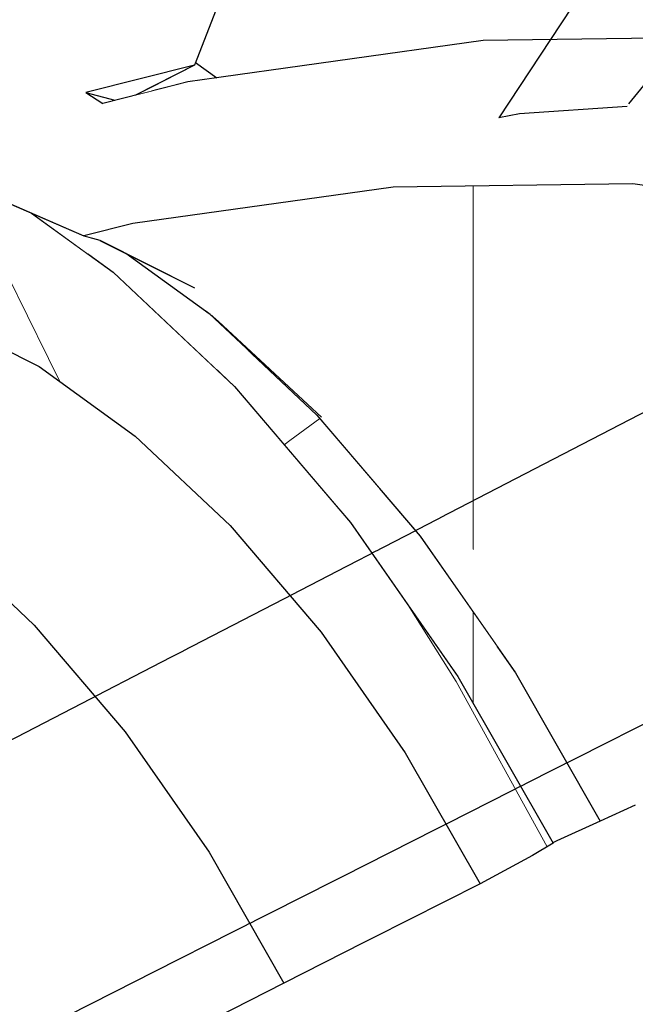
# Model space of a CAD drawing. Header units: millimetres. Extents: x -25478 to 4005, y -8416 to 11348.
# Tile 441 of 580: x -4315 to -4249, y 10711 to 10817. Entities that reach past the tile are written whole.
import ezdxf

# ---------------------------------------------------------------- set-up
doc = ezdxf.new("R2010")
doc.units = ezdxf.units.MM
doc.header["$MEASUREMENT"] = 0
doc.linetypes.add('Wipeout_Contour', pattern=[1000, 0, -1000])
for name, color, linetype in [('POHLED ZÁPADNÍ_1_Konstrukce - nosné', 7, 'Continuous'), ('POHLED ZÁPADNÍ_1_Nové_Konstrukce - krov', 7, 'Continuous'), ('POHLED ZÁPADNÍ_1_Nové_Kresby a obrázky', 7, 'Continuous'), ('POHLED ZÁPADNÍ_1_Nové_Výplně - Povrchové', 7, 'Continuous')]:
    doc.layers.add(name, color=color, linetype=linetype)

# ---------------------------------------------------------------- blocks, each defined once
blk = doc.blocks.new('*X45', base_point=(-25690.45, -8330.81))
at = {"layer": 'POHLED ZÁPADNÍ_1_Nové_Výplně - Povrchové', "color": 21, "linetype": 'Continuous', "lineweight": 20, "true_color": 0xffaaaa}
for p, q in [((-4218.32, 10793.51), (-4218.32, 10783.88)), ((-4215.94, 10792.67), (-4214.38, 10789.71)), ((-4214.38, 10789.71), (-4212.56, 10786.79)), ((-4266.36, 10776), (-4266.36, 10760.13))]:
    blk.add_line(p, q, dxfattribs=at)
blk = doc.blocks.new('*X46', base_point=(-25690.45, -8330.81))
at = {"layer": 'POHLED ZÁPADNÍ_1_Nové_Výplně - Povrchové', "color": 21, "linetype": 'Continuous', "lineweight": 20, "true_color": 0xffaaaa}
blk.add_line((-4266.36, 10776), (-4266.36, 10790.83), dxfattribs=at)
blk = doc.blocks.new('*X49', base_point=(-25690.45, -8330.81))
at = {"layer": 'POHLED ZÁPADNÍ_1_Nové_Výplně - Povrchové', "color": 21, "linetype": 'Continuous', "lineweight": 20, "true_color": 0xffaaaa}
for p, q in [((-4294.73, 10785.52), (-4293.81, 10784.71)), ((-4293.81, 10784.71), (-4282.72, 10774.41))]:
    blk.add_line(p, q, dxfattribs=at)
blk = doc.blocks.new('*X50', base_point=(-25690.45, -8330.81))
at = {"layer": 'POHLED ZÁPADNÍ_1_Nové_Výplně - Povrchové', "color": 21, "linetype": 'Continuous', "lineweight": 20, "true_color": 0xffaaaa}
blk.add_line((-4295.17, 10785.82), (-4294.73, 10785.52), dxfattribs=at)
blk = doc.blocks.new('*X55', base_point=(-25690.45, -8330.81))
at = {"layer": 'POHLED ZÁPADNÍ_1_Nové_Výplně - Povrchové', "color": 21, "linetype": 'Continuous', "lineweight": 20, "true_color": 0xffaaaa}
blk.add_line((-4266.36, 10790.83), (-4266.36, 10799.32), dxfattribs=at)
blk = doc.blocks.new('*X60', base_point=(-25690.45, -8330.81))
at = {"layer": 'POHLED ZÁPADNÍ_1_Nové_Výplně - Povrchové', "color": 21, "linetype": 'Continuous', "lineweight": 20, "true_color": 0xffaaaa}
blk.add_line((-4266.36, 10748.47), (-4266.36, 10744.54), dxfattribs=at)
blk = doc.blocks.new('*X61', base_point=(-25690.45, -8330.81))
at = {"layer": 'POHLED ZÁPADNÍ_1_Nové_Výplně - Povrchové', "color": 21, "linetype": 'Continuous', "lineweight": 20, "true_color": 0xffaaaa}
blk.add_line((-4266.36, 10744.54), (-4266.36, 10743.56), dxfattribs=at)
blk = doc.blocks.new('*X62', base_point=(-25690.45, -8330.81))
at = {"layer": 'POHLED ZÁPADNÍ_1_Nové_Výplně - Povrchové', "color": 21, "linetype": 'Continuous', "lineweight": 20, "true_color": 0xffaaaa}
blk.add_line((-4266.36, 10753.39), (-4266.36, 10748.47), dxfattribs=at)
blk = doc.blocks.new('*X64', base_point=(-25690.45, -8330.81))
at = {"layer": 'POHLED ZÁPADNÍ_1_Nové_Výplně - Povrchové', "color": 21, "linetype": 'Continuous', "lineweight": 20, "true_color": 0xffaaaa}
blk.add_line((-4286.13, 10771.9), (-4282.89, 10774.26), dxfattribs=at)
blk = doc.blocks.new('*X65', base_point=(-25690.45, -8330.81))
at = {"layer": 'POHLED ZÁPADNÍ_1_Nové_Výplně - Povrchové', "color": 21, "linetype": 'Continuous', "lineweight": 20, "true_color": 0xffaaaa}
blk.add_line((-4286.76, 10771.45), (-4286.13, 10771.9), dxfattribs=at)
blk = doc.blocks.new('*X85', base_point=(-25690.45, -8330.81))
at = {"layer": 'POHLED ZÁPADNÍ_1_Nové_Výplně - Povrchové', "color": 21, "linetype": 'Continuous', "lineweight": 20, "true_color": 0xffaaaa}
blk.add_line((-4268.21, 10745.94), (-4258.41, 10728.12), dxfattribs=at)
blk = doc.blocks.new('*X90', base_point=(-25690.45, -8330.81))
at = {"layer": 'POHLED ZÁPADNÍ_1_Nové_Výplně - Povrchové', "color": 21, "linetype": 'Continuous', "lineweight": 20, "true_color": 0xffaaaa}
blk.add_line((-4273.38, 10754.15), (-4268.21, 10745.94), dxfattribs=at)
blk = doc.blocks.new('*X96', base_point=(-25690.45, -8330.81))
at = {"layer": 'POHLED ZÁPADNÍ_1_Nové_Výplně - Povrchové', "color": 21, "linetype": 'Continuous', "lineweight": 20, "true_color": 0xffaaaa}
blk.add_line((-4313.39, 10783.22), (-4310.94, 10778.26), dxfattribs=at)
blk = doc.blocks.new('*X101', base_point=(-25690.45, -8330.81))
at = {"layer": 'POHLED ZÁPADNÍ_1_Nové_Výplně - Povrchové', "color": 21, "linetype": 'Continuous', "lineweight": 20, "true_color": 0xffaaaa}
for p, q in [((-4318.98, 10785.67), (-4320.1, 10793.51)), ((-4317.92, 10792.41), (-4313.39, 10783.22)), ((-4319.2, 10782.91), (-4318.98, 10785.67))]:
    blk.add_line(p, q, dxfattribs=at)

msp = doc.modelspace()

# ---------------------------------------------------------------- linework, layer by layer
at = {"layer": 'POHLED ZÁPADNÍ_1_Nové_Konstrukce - krov', "color": 1, "linetype": 'Continuous', "lineweight": 25, "flags": 128}
for points in [[(-4035.93, 10806.73), (-4052.85, 10832.13), (-4080.32, 10855.06), (-4086.77, 10858.55), (-4109.11, 10868.14), (-4127, 10873.45), (-4128.18, 10873.62), (-4142.76, 10874.96), (-4157.97, 10874.89), (-4171.22, 10873.56), (-4173.8, 10873.15), (-4191.87, 10867.58), (-4214.58, 10857.58), (-4219.5, 10854.86), (-4246.63, 10831.86), (-4250.16, 10827.04), (-4263.59, 10806.65)], [(-4049.91, 10808.22), (-4069.25, 10831.71), (-4081.45, 10840.82), (-4096, 10850.4), (-4106.03, 10854.35), (-4121.78, 10859.27), (-4134.22, 10861.96), (-4145.13, 10863.14), (-4155.6, 10863.08), (-4166.56, 10861.76), (-4179.15, 10858.88), (-4195.18, 10853.69), (-4203.98, 10850.14), (-4220.76, 10838.85), (-4230.68, 10831.32), (-4249.64, 10808.15)], [(-4249.77, 10807.88), (-4261.39, 10807.08), (-4263.59, 10806.65)]]:
    msp.add_lwpolyline(points, dxfattribs=at)

# ---------------------------------------------------------------- wipeouts: each hides what was drawn before it
at = {"color": 254, "linetype": 'Wipeout_Contour', "lineweight": 0, "ltscale": 58167.805923}
msp.add_wipeout([(-4299.53, 10810.75), (-4299.12, 10810.02), (-4297.12, 10810.53), (-4294.02, 10810.96), (-4296.31, 10812.62)], dxfattribs=at).dxf.layer = 'POHLED ZÁPADNÍ_1_Nové_Výplně - Povrchové'
at = {"color": 254, "linetype": 'Wipeout_Contour', "lineweight": 0, "ltscale": 34904.941644}
msp.add_wipeout([(-4308.12, 10809.39), (-4306.29, 10808.22), (-4305, 10808.55)], dxfattribs=at).dxf.layer = 'POHLED ZÁPADNÍ_1_Nové_Výplně - Povrchové'
at = {"color": 254, "linetype": 'Wipeout_Contour', "lineweight": 0, "ltscale": 34863.945216}
msp.add_wipeout([(-4308.35, 10793.95), (-4306.61, 10793.48), (-4303.06, 10795.27)], dxfattribs=at).dxf.layer = 'POHLED ZÁPADNÍ_1_Nové_Výplně - Povrchové'
at = {"color": 254, "linetype": 'Wipeout_Contour', "lineweight": 0, "ltscale": 46206.257219}
msp.add_wipeout([(-4261.81, 10746.88), (-4252.68, 10730.89), (-4248.89, 10732.63), (-4256.94, 10746.73)], dxfattribs=at).dxf.layer = 'POHLED ZÁPADNÍ_1_Nové_Výplně - Povrchové'
at = {"color": 254, "linetype": 'Wipeout_Contour', "lineweight": 0, "ltscale": 46190.873726}
msp.add_wipeout([(-4286.77, 10713.45), (-4278.15, 10717.81), (-4286.2, 10731.91), (-4294.82, 10727.54)], dxfattribs=at).dxf.layer = 'POHLED ZÁPADNÍ_1_Nové_Výplně - Povrchové'

# ---------------------------------------------------------------- next in the draw order: wipeouts: each hides what was drawn before it
at = {"color": 254, "linetype": 'Wipeout_Contour', "lineweight": 0, "ltscale": 46538.623504}
msp.add_wipeout([(-4296.42, 10812.33), (-4308.12, 10809.39), (-4305, 10808.55), (-4302.79, 10809.1)], dxfattribs=at).dxf.layer = 'POHLED ZÁPADNÍ_1_Nové_Výplně - Povrchové'
at = {"color": 254, "linetype": 'Wipeout_Contour', "lineweight": 0, "ltscale": 46218.451008}
msp.add_wipeout([(-4192.16, 10779.55), (-4256.94, 10746.73), (-4248.89, 10732.63), (-4181.95, 10766.55)], dxfattribs=at).dxf.layer = 'POHLED ZÁPADNÍ_1_Nové_Výplně - Povrchové'
at = {"color": 254, "linetype": 'Wipeout_Contour', "lineweight": 0, "ltscale": 46253.884724}
msp.add_wipeout([(-4294.82, 10727.54), (-4286.2, 10731.91), (-4295.27, 10744.9), (-4303.89, 10740.53)], dxfattribs=at).dxf.layer = 'POHLED ZÁPADNÍ_1_Nové_Výplně - Povrchové'

# ---------------------------------------------------------------- next in the draw order: linework, layer by layer
at = {"layer": 'POHLED ZÁPADNÍ_1_Nové_Konstrukce - krov', "color": 1, "linetype": 'Continuous', "lineweight": 25}
for p, q in [((-4290.49, 10827.58), (-4296.42, 10812.33)), ((-4296.31, 10812.62), (-4294.02, 10810.96)), ((-4308.12, 10809.39), (-4305, 10808.55)), ((-4308.12, 10809.39), (-4306.29, 10808.22))]:
    msp.add_line(p, q, dxfattribs=at)

# ---------------------------------------------------------------- next in the draw order: wipeouts: each hides what was drawn before it
at = {"color": 254, "linetype": 'Wipeout_Contour', "lineweight": 0, "ltscale": 34902.22695}
msp.add_wipeout([(-4302.79, 10809.1), (-4300.96, 10809.56), (-4301.42, 10809.8)], dxfattribs=at).dxf.layer = 'POHLED ZÁPADNÍ_1_Nové_Výplně - Povrchové'
at = {"color": 254, "linetype": 'Wipeout_Contour', "lineweight": 0, "ltscale": 46280.534174}
msp.add_wipeout([(-4207.09, 10789.57), (-4266.01, 10759.72), (-4256.94, 10746.73), (-4192.16, 10779.55)], dxfattribs=at).dxf.layer = 'POHLED ZÁPADNÍ_1_Nové_Výplně - Povrchové'
at = {"color": 254, "linetype": 'Wipeout_Contour', "lineweight": 0, "ltscale": 46313.362593}
msp.add_wipeout([(-4295.27, 10744.9), (-4305.07, 10756.39), (-4313.69, 10752.02), (-4303.89, 10740.53)], dxfattribs=at).dxf.layer = 'POHLED ZÁPADNÍ_1_Nové_Výplně - Povrchové'
at = {"color": 254, "linetype": 'Wipeout_Contour', "lineweight": 0, "ltscale": 46186.932998}
msp.add_wipeout([(-4294.82, 10727.54), (-4306.2, 10721.78), (-4298.14, 10707.69), (-4286.77, 10713.45)], dxfattribs=at).dxf.layer = 'POHLED ZÁPADNÍ_1_Nové_Výplně - Povrchové'

# ---------------------------------------------------------------- next in the draw order: wipeouts: each hides what was drawn before it
at = {"color": 254, "linetype": 'Wipeout_Contour', "lineweight": 0, "ltscale": 46535.465704}
msp.add_wipeout([(-4299.53, 10810.75), (-4301.42, 10809.8), (-4300.96, 10809.56), (-4299.12, 10810.02)], dxfattribs=at).dxf.layer = 'POHLED ZÁPADNÍ_1_Nové_Výplně - Povrchové'
at = {"color": 254, "linetype": 'Wipeout_Contour', "lineweight": 0, "ltscale": 46338.291631}
msp.add_wipeout([(-4226.28, 10796.3), (-4275.81, 10771.21), (-4266.01, 10759.72), (-4207.09, 10789.57)], dxfattribs=at).dxf.layer = 'POHLED ZÁPADNÍ_1_Nové_Výplně - Povrchové'
at = {"color": 254, "linetype": 'Wipeout_Contour', "lineweight": 0, "ltscale": 46356.197976}
msp.add_wipeout([(-4305.07, 10756.39), (-4307.13, 10758.32), (-4322.73, 10760.54), (-4313.69, 10752.02)], dxfattribs=at).dxf.layer = 'POHLED ZÁPADNÍ_1_Nové_Výplně - Povrchové'
at = {"color": 254, "linetype": 'Wipeout_Contour', "lineweight": 0, "ltscale": 46180.33707}
msp.add_wipeout([(-4306.2, 10721.78), (-4338.62, 10705.35), (-4307.38, 10703), (-4298.14, 10707.69)], dxfattribs=at).dxf.layer = 'POHLED ZÁPADNÍ_1_Nové_Výplně - Povrchové'

# ---------------------------------------------------------------- next in the draw order: linework, layer by layer
at = {"layer": 'POHLED ZÁPADNÍ_1_Nové_Konstrukce - krov', "color": 1, "linetype": 'Continuous', "lineweight": 25}
for p, q in [((-4296.42, 10812.33), (-4308.12, 10809.39)), ((-4296.42, 10812.33), (-4302.79, 10809.1)), ((-4286.77, 10713.45), (-4298.14, 10707.69))]:
    msp.add_line(p, q, dxfattribs=at)

# ---------------------------------------------------------------- next in the draw order: block references
at = {"layer": 'POHLED ZÁPADNÍ_1_Konstrukce - nosné', "color": 9, "linetype": 'Continuous', "lineweight": 13}
msp.add_blockref('*X45', (-25690.45, -8330.81), dxfattribs=at)

# ---------------------------------------------------------------- next in the draw order: wipeouts: each hides what was drawn before it
at = {"color": 254, "linetype": 'Wipeout_Contour', "lineweight": 0, "ltscale": 46249.955243}
msp.add_wipeout([(-4315.26, 10734.77), (-4306.2, 10721.78), (-4294.82, 10727.54), (-4303.89, 10740.53)], dxfattribs=at).dxf.layer = 'POHLED ZÁPADNÍ_1_Nové_Výplně - Povrchové'

# ---------------------------------------------------------------- next in the draw order: linework, layer by layer
at = {"layer": 'POHLED ZÁPADNÍ_1_Nové_Konstrukce - krov', "color": 1, "linetype": 'Continuous', "lineweight": 25}
msp.add_line((-4294.82, 10727.54), (-4286.77, 10713.45), dxfattribs=at)

# ---------------------------------------------------------------- next in the draw order: wipeouts: each hides what was drawn before it
at = {"color": 254, "linetype": 'Wipeout_Contour', "lineweight": 0, "ltscale": 46390.020542}
msp.add_wipeout([(-4249.15, 10799.55), (-4286.06, 10780.85), (-4275.81, 10771.21), (-4226.28, 10796.3)], dxfattribs=at).dxf.layer = 'POHLED ZÁPADNÍ_1_Nové_Výplně - Povrchové'
at = {"color": 254, "linetype": 'Wipeout_Contour', "lineweight": 0, "ltscale": 46273.247357}
msp.add_wipeout([(-4266.01, 10759.72), (-4272.09, 10761.61), (-4261.81, 10746.88), (-4256.94, 10746.73)], dxfattribs=at).dxf.layer = 'POHLED ZÁPADNÍ_1_Nové_Výplně - Povrchové'
at = {"color": 254, "linetype": 'Wipeout_Contour', "lineweight": 0, "ltscale": 46239.373701}
msp.add_wipeout([(-4368.85, 10707.63), (-4338.62, 10705.35), (-4306.2, 10721.78), (-4315.26, 10734.77)], dxfattribs=at).dxf.layer = 'POHLED ZÁPADNÍ_1_Nové_Výplně - Povrchové'

# ---------------------------------------------------------------- next in the draw order: block references
at = {"layer": 'POHLED ZÁPADNÍ_1_Konstrukce - nosné', "color": 9, "linetype": 'Continuous', "lineweight": 13}
msp.add_blockref('*X46', (-25690.45, -8330.81), dxfattribs=at)

# ---------------------------------------------------------------- next in the draw order: wipeouts: each hides what was drawn before it
at = {"color": 254, "linetype": 'Wipeout_Contour', "lineweight": 0, "ltscale": 46336.665627}
msp.add_wipeout([(-4283.21, 10774.63), (-4272.09, 10761.61), (-4266.01, 10759.72), (-4275.81, 10771.21)], dxfattribs=at).dxf.layer = 'POHLED ZÁPADNÍ_1_Nové_Výplně - Povrchové'
at = {"color": 254, "linetype": 'Wipeout_Contour', "lineweight": 0, "ltscale": 57775.609566}
msp.add_wipeout([(-4268.12, 10747.63), (-4257.36, 10728.79), (-4252.79, 10731.09), (-4261.81, 10746.88), (-4263.79, 10749.71)], dxfattribs=at).dxf.layer = 'POHLED ZÁPADNÍ_1_Nové_Výplně - Povrchové'

# ---------------------------------------------------------------- next in the draw order: linework, layer by layer
at = {"layer": 'POHLED ZÁPADNÍ_1_Nové_Konstrukce - krov', "color": 1, "linetype": 'Continuous', "lineweight": 25}
msp.add_line((-4248.89, 10732.63), (-4252.68, 10730.89), dxfattribs=at)

# ---------------------------------------------------------------- next in the draw order: block references
at = {"layer": 'POHLED ZÁPADNÍ_1_Konstrukce - nosné', "color": 9, "linetype": 'Continuous', "lineweight": 13}
msp.add_blockref('*X60', (-25690.45, -8330.81), dxfattribs=at)

# ---------------------------------------------------------------- next in the draw order: wipeouts: each hides what was drawn before it
at = {"color": 254, "linetype": 'Wipeout_Contour', "lineweight": 0, "ltscale": 46394.376765}
msp.add_wipeout([(-4275.81, 10771.21), (-4286.06, 10780.85), (-4294.82, 10785.57), (-4283.21, 10774.63)], dxfattribs=at).dxf.layer = 'POHLED ZÁPADNÍ_1_Nové_Výplně - Povrchové'

# ---------------------------------------------------------------- next in the draw order: block references
at = {"layer": 'POHLED ZÁPADNÍ_1_Konstrukce - nosné', "color": 9, "linetype": 'Continuous', "lineweight": 13}
msp.add_blockref('*X49', (-25690.45, -8330.81), dxfattribs=at)

# ---------------------------------------------------------------- next in the draw order: wipeouts: each hides what was drawn before it
at = {"color": 254, "linetype": 'Wipeout_Contour', "lineweight": 0, "ltscale": 46234.164506}
msp.add_wipeout([(-4268.6, 10747.3), (-4268.03, 10746.49), (-4257.79, 10728.57), (-4268.12, 10747.63)], dxfattribs=at).dxf.layer = 'POHLED ZÁPADNÍ_1_Nové_Výplně - Povrchové'

# ---------------------------------------------------------------- next in the draw order: block references
at = {"layer": 'POHLED ZÁPADNÍ_1_Konstrukce - nosné', "color": 9, "linetype": 'Continuous', "lineweight": 13}
msp.add_blockref('*X61', (-25690.45, -8330.81), dxfattribs=at)

# ---------------------------------------------------------------- next in the draw order: wipeouts: each hides what was drawn before it
at = {"color": 254, "linetype": 'Wipeout_Contour', "lineweight": 0, "ltscale": 46441.858761}
msp.add_wipeout([(-4303.82, 10792.08), (-4294.82, 10785.57), (-4286.06, 10780.85), (-4296.42, 10788.35)], dxfattribs=at).dxf.layer = 'POHLED ZÁPADNÍ_1_Nové_Výplně - Povrchové'
at = {"color": 254, "linetype": 'Wipeout_Contour', "lineweight": 0, "ltscale": 57876.928167}
msp.add_wipeout([(-4276.46, 10766.72), (-4280.24, 10764.98), (-4268.12, 10747.63), (-4263.79, 10749.71), (-4272.09, 10761.61)], dxfattribs=at).dxf.layer = 'POHLED ZÁPADNÍ_1_Nové_Výplně - Povrchové'
at = {"color": 254, "linetype": 'Wipeout_Contour', "lineweight": 0, "ltscale": 46195.292678}
msp.add_wipeout([(-4277.15, 10718.32), (-4265.63, 10724.15), (-4273.69, 10738.25), (-4285.21, 10732.41)], dxfattribs=at).dxf.layer = 'POHLED ZÁPADNÍ_1_Nové_Výplně - Povrchové'

# ---------------------------------------------------------------- next in the draw order: block references
at = {"layer": 'POHLED ZÁPADNÍ_1_Konstrukce - nosné', "color": 9, "linetype": 'Continuous', "lineweight": 13}
for name in ['*X50', '*X62']:
    msp.add_blockref(name, (-25690.45, -8330.81), dxfattribs=at)

# ---------------------------------------------------------------- next in the draw order: wipeouts: each hides what was drawn before it
at = {"color": 254, "linetype": 'Wipeout_Contour', "lineweight": 0, "ltscale": 57880.099768}
msp.add_wipeout([(-4280.81, 10764.48), (-4279.6, 10763.06), (-4268.6, 10747.3), (-4268.12, 10747.63), (-4280.24, 10764.98)], dxfattribs=at).dxf.layer = 'POHLED ZÁPADNÍ_1_Nové_Výplně - Povrchové'
at = {"color": 254, "linetype": 'Wipeout_Contour', "lineweight": 0, "ltscale": 46207.805835}
msp.add_wipeout([(-4259.98, 10727.19), (-4257.76, 10728.51), (-4268.03, 10746.49), (-4269.11, 10743.18)], dxfattribs=at).dxf.layer = 'POHLED ZÁPADNÍ_1_Nové_Výplně - Povrchové'
at = {"color": 254, "linetype": 'Wipeout_Contour', "lineweight": 0, "ltscale": 46192.780717}
msp.add_wipeout([(-4285.21, 10732.41), (-4286.2, 10731.91), (-4278.15, 10717.81), (-4277.15, 10718.32)], dxfattribs=at).dxf.layer = 'POHLED ZÁPADNÍ_1_Nové_Výplně - Povrchové'

# ---------------------------------------------------------------- next in the draw order: linework, layer by layer
at = {"layer": 'POHLED ZÁPADNÍ_1_Nové_Konstrukce - krov', "color": 1, "linetype": 'Continuous', "lineweight": 25}
for p, q in [((-4252.68, 10730.89), (-4257.36, 10728.79)), ((-4257.36, 10728.79), (-4257.79, 10728.57)), ((-4278.15, 10717.81), (-4286.77, 10713.45)), ((-4277.15, 10718.32), (-4278.15, 10717.81))]:
    msp.add_line(p, q, dxfattribs=at)

# ---------------------------------------------------------------- next in the draw order: block references
at = {"layer": 'POHLED ZÁPADNÍ_1_Konstrukce - nosné', "color": 9, "linetype": 'Continuous', "lineweight": 13}
msp.add_blockref('*X85', (-25690.45, -8330.81), dxfattribs=at)

# ---------------------------------------------------------------- next in the draw order: wipeouts: each hides what was drawn before it
at = {"color": 254, "linetype": 'Wipeout_Contour', "lineweight": 0, "ltscale": 46434.211002}
msp.add_wipeout([(-4275.01, 10799.2), (-4296.42, 10788.35), (-4286.06, 10780.85), (-4249.15, 10799.55)], dxfattribs=at).dxf.layer = 'POHLED ZÁPADNÍ_1_Nové_Výplně - Povrchové'

# ---------------------------------------------------------------- next in the draw order: block references
at = {"layer": 'POHLED ZÁPADNÍ_1_Konstrukce - nosné', "color": 9, "linetype": 'Continuous', "lineweight": 13}
msp.add_blockref('*X55', (-25690.45, -8330.81), dxfattribs=at)

# ---------------------------------------------------------------- next in the draw order: wipeouts: each hides what was drawn before it
at = {"color": 254, "linetype": 'Wipeout_Contour', "lineweight": 0, "ltscale": 46469.086957}
msp.add_wipeout([(-4303.06, 10795.27), (-4306.61, 10793.48), (-4296.42, 10788.35), (-4275.01, 10799.2)], dxfattribs=at).dxf.layer = 'POHLED ZÁPADNÍ_1_Nové_Výplně - Povrchové'
at = {"color": 254, "linetype": 'Wipeout_Contour', "lineweight": 0, "ltscale": 69562.246425}
msp.add_wipeout([(-4290.56, 10781.56), (-4293.34, 10780.34), (-4280.24, 10764.98), (-4276.46, 10766.72), (-4279.96, 10770.83), (-4283.21, 10774.63)], dxfattribs=at).dxf.layer = 'POHLED ZÁPADNÍ_1_Nové_Výplně - Povrchové'
at = {"color": 254, "linetype": 'Wipeout_Contour', "lineweight": 0, "ltscale": 46201.110908}
msp.add_wipeout([(-4265.63, 10724.15), (-4259.98, 10727.19), (-4269.11, 10743.18), (-4273.69, 10738.25)], dxfattribs=at).dxf.layer = 'POHLED ZÁPADNÍ_1_Nové_Výplně - Povrchové'

# ---------------------------------------------------------------- next in the draw order: linework, layer by layer
at = {"layer": 'POHLED ZÁPADNÍ_1_Nové_Konstrukce - krov', "color": 1, "linetype": 'Continuous', "lineweight": 25}
for p, q in [((-4261.81, 10746.88), (-4252.68, 10730.89)), ((-4257.76, 10728.51), (-4259.98, 10727.19)), ((-4259.98, 10727.19), (-4265.63, 10724.15)), ((-4265.63, 10724.15), (-4277.15, 10718.32))]:
    msp.add_line(p, q, dxfattribs=at)

# ---------------------------------------------------------------- next in the draw order: block references
at = {"layer": 'POHLED ZÁPADNÍ_1_Konstrukce - nosné', "color": 9, "linetype": 'Continuous', "lineweight": 13}
msp.add_blockref('*X64', (-25690.45, -8330.81), dxfattribs=at)

# ---------------------------------------------------------------- next in the draw order: wipeouts: each hides what was drawn before it
at = {"color": 254, "linetype": 'Wipeout_Contour', "lineweight": 0, "ltscale": 46258.291149}
msp.add_wipeout([(-4282.75, 10751.24), (-4294.28, 10745.4), (-4285.21, 10732.41), (-4273.69, 10738.25)], dxfattribs=at).dxf.layer = 'POHLED ZÁPADNÍ_1_Nové_Výplně - Povrchové'

# ---------------------------------------------------------------- next in the draw order: wipeouts: each hides what was drawn before it
at = {"color": 254, "linetype": 'Wipeout_Contour', "lineweight": 0, "ltscale": 57977.398994}
msp.add_wipeout([(-4294.06, 10779.55), (-4292.11, 10777.72), (-4280.81, 10764.48), (-4280.24, 10764.98), (-4293.34, 10780.34)], dxfattribs=at).dxf.layer = 'POHLED ZÁPADNÍ_1_Nové_Výplně - Povrchové'
at = {"color": 254, "linetype": 'Wipeout_Contour', "lineweight": 0, "ltscale": 46268.324208}
msp.add_wipeout([(-4282.75, 10751.24), (-4273.69, 10738.25), (-4269.11, 10743.18), (-4279.39, 10757.91)], dxfattribs=at).dxf.layer = 'POHLED ZÁPADNÍ_1_Nové_Výplně - Povrchové'

# ---------------------------------------------------------------- next in the draw order: linework, layer by layer
at = {"layer": 'POHLED ZÁPADNÍ_1_Nové_Konstrukce - krov', "color": 1, "linetype": 'Continuous', "lineweight": 25}
msp.add_line((-4273.69, 10738.25), (-4265.63, 10724.15), dxfattribs=at)

# ---------------------------------------------------------------- next in the draw order: block references
at = {"layer": 'POHLED ZÁPADNÍ_1_Konstrukce - nosné', "color": 9, "linetype": 'Continuous', "lineweight": 13}
msp.add_blockref('*X65', (-25690.45, -8330.81), dxfattribs=at)

# ---------------------------------------------------------------- next in the draw order: wipeouts: each hides what was drawn before it
at = {"color": 254, "linetype": 'Wipeout_Contour', "lineweight": 0, "ltscale": 58065.359739}
msp.add_wipeout([(-4307.93, 10792.01), (-4305.17, 10790.02), (-4294.06, 10779.55), (-4293.34, 10780.34), (-4307.02, 10793.22)], dxfattribs=at).dxf.layer = 'POHLED ZÁPADNÍ_1_Nové_Výplně - Povrchové'

# ---------------------------------------------------------------- next in the draw order: wipeouts: each hides what was drawn before it
at = {"color": 254, "linetype": 'Wipeout_Contour', "lineweight": 0, "ltscale": 69677.520479}
msp.add_wipeout([(-4306.52, 10793.44), (-4307.02, 10793.22), (-4293.34, 10780.34), (-4290.56, 10781.56), (-4294.82, 10785.57), (-4303.82, 10792.08)], dxfattribs=at).dxf.layer = 'POHLED ZÁPADNÍ_1_Nové_Výplně - Povrchové'
at = {"color": 254, "linetype": 'Wipeout_Contour', "lineweight": 0, "ltscale": 46331.757258}
msp.add_wipeout([(-4290.51, 10770.93), (-4292.56, 10762.73), (-4282.75, 10751.24), (-4279.39, 10757.91)], dxfattribs=at).dxf.layer = 'POHLED ZÁPADNÍ_1_Nové_Výplně - Povrchové'

# ---------------------------------------------------------------- next in the draw order: wipeouts: each hides what was drawn before it
at = {"color": 254, "linetype": 'Wipeout_Contour', "lineweight": 0, "ltscale": 69732.872066}
msp.add_wipeout([(-4313.99, 10796.39), (-4309.77, 10793.34), (-4307.93, 10792.01), (-4307.02, 10793.22), (-4307.84, 10793.81), (-4308.35, 10793.95)], dxfattribs=at).dxf.layer = 'POHLED ZÁPADNÍ_1_Nové_Výplně - Povrchové'
at = {"color": 254, "linetype": 'Wipeout_Contour', "lineweight": 0, "ltscale": 46317.750995}
msp.add_wipeout([(-4304.08, 10756.89), (-4294.28, 10745.4), (-4282.75, 10751.24), (-4292.56, 10762.73)], dxfattribs=at).dxf.layer = 'POHLED ZÁPADNÍ_1_Nové_Výplně - Povrchové'
at = {"color": 254, "linetype": 'Wipeout_Contour', "lineweight": 0, "ltscale": 46283.714163}
msp.add_wipeout([(-4269.11, 10743.18), (-4268.03, 10746.49), (-4279.6, 10763.06), (-4279.39, 10757.91)], dxfattribs=at).dxf.layer = 'POHLED ZÁPADNÍ_1_Nové_Výplně - Povrchové'

# ---------------------------------------------------------------- next in the draw order: linework, layer by layer
at = {"layer": 'POHLED ZÁPADNÍ_1_Nové_Konstrukce - krov', "color": 1, "linetype": 'Continuous', "lineweight": 25}
for p, q in [((-4272.09, 10761.61), (-4261.81, 10746.88)), ((-4282.75, 10751.24), (-4273.69, 10738.25)), ((-4268.03, 10746.49), (-4257.76, 10728.51))]:
    msp.add_line(p, q, dxfattribs=at)

# ---------------------------------------------------------------- next in the draw order: block references
at = {"layer": 'POHLED ZÁPADNÍ_1_Konstrukce - nosné', "color": 9, "linetype": 'Continuous', "lineweight": 13}
msp.add_blockref('*X90', (-25690.45, -8330.81), dxfattribs=at)

# ---------------------------------------------------------------- next in the draw order: wipeouts: each hides what was drawn before it
at = {"color": 254, "linetype": 'Wipeout_Contour', "lineweight": 0, "ltscale": 46371.870831}
msp.add_wipeout([(-4314.32, 10766.53), (-4304.08, 10756.89), (-4292.56, 10762.73), (-4302.8, 10772.37)], dxfattribs=at).dxf.layer = 'POHLED ZÁPADNÍ_1_Nové_Výplně - Povrchové'
at = {"color": 254, "linetype": 'Wipeout_Contour', "lineweight": 0, "ltscale": 46255.786301}
msp.add_wipeout([(-4295.27, 10744.9), (-4286.2, 10731.91), (-4285.21, 10732.41), (-4294.28, 10745.4)], dxfattribs=at).dxf.layer = 'POHLED ZÁPADNÍ_1_Nové_Výplně - Povrchové'

# ---------------------------------------------------------------- next in the draw order: wipeouts: each hides what was drawn before it
at = {"color": 254, "linetype": 'Wipeout_Contour', "lineweight": 0, "ltscale": 46355.411482}
msp.add_wipeout([(-4279.39, 10757.91), (-4279.6, 10763.06), (-4292.11, 10777.72), (-4290.51, 10770.93)], dxfattribs=at).dxf.layer = 'POHLED ZÁPADNÍ_1_Nové_Výplně - Povrchové'
at = {"color": 254, "linetype": 'Wipeout_Contour', "lineweight": 0, "ltscale": 46315.256375}
msp.add_wipeout([(-4304.08, 10756.89), (-4305.07, 10756.39), (-4295.27, 10744.9), (-4294.28, 10745.4)], dxfattribs=at).dxf.layer = 'POHLED ZÁPADNÍ_1_Nové_Výplně - Povrchové'

# ---------------------------------------------------------------- next in the draw order: linework, layer by layer
at = {"layer": 'POHLED ZÁPADNÍ_1_Nové_Konstrukce - krov', "color": 1, "linetype": 'Continuous', "lineweight": 25}
for p, q in [((-4283.21, 10774.63), (-4272.09, 10761.61)), ((-4279.6, 10763.06), (-4268.03, 10746.49))]:
    msp.add_line(p, q, dxfattribs=at)

# ---------------------------------------------------------------- next in the draw order: wipeouts: each hides what was drawn before it
at = {"color": 254, "linetype": 'Wipeout_Contour', "lineweight": 0, "ltscale": 46389.489205}
msp.add_wipeout([(-4302.12, 10781.87), (-4302.8, 10772.37), (-4292.56, 10762.73), (-4290.51, 10770.93)], dxfattribs=at).dxf.layer = 'POHLED ZÁPADNÍ_1_Nové_Výplně - Povrchové'
at = {"color": 254, "linetype": 'Wipeout_Contour', "lineweight": 0, "ltscale": 46309.449326}
msp.add_wipeout([(-4313.69, 10752.02), (-4325.07, 10746.26), (-4315.26, 10734.77), (-4303.89, 10740.53)], dxfattribs=at).dxf.layer = 'POHLED ZÁPADNÍ_1_Nové_Výplně - Povrchové'

# ---------------------------------------------------------------- next in the draw order: linework, layer by layer
at = {"layer": 'POHLED ZÁPADNÍ_1_Nové_Konstrukce - krov', "color": 1, "linetype": 'Continuous', "lineweight": 25}
for p, q in [((-4292.56, 10762.73), (-4282.75, 10751.24)), ((-4303.89, 10740.53), (-4294.82, 10727.54))]:
    msp.add_line(p, q, dxfattribs=at)

# ---------------------------------------------------------------- next in the draw order: wipeouts: each hides what was drawn before it
at = {"color": 254, "linetype": 'Wipeout_Contour', "lineweight": 0, "ltscale": 46420.598939}
msp.add_wipeout([(-4292.11, 10777.72), (-4305.17, 10790.02), (-4302.12, 10781.87), (-4290.51, 10770.93)], dxfattribs=at).dxf.layer = 'POHLED ZÁPADNÍ_1_Nové_Výplně - Povrchové'

# ---------------------------------------------------------------- next in the draw order: linework, layer by layer
at = {"layer": 'POHLED ZÁPADNÍ_1_Nové_Konstrukce - krov', "color": 1, "linetype": 'Continuous', "lineweight": 25}
for p, q in [((-4294.82, 10785.57), (-4283.21, 10774.63)), ((-4292.11, 10777.72), (-4279.6, 10763.06))]:
    msp.add_line(p, q, dxfattribs=at)

# ---------------------------------------------------------------- next in the draw order: wipeouts: each hides what was drawn before it
at = {"color": 254, "linetype": 'Wipeout_Contour', "lineweight": 0, "ltscale": 46439.821047}
msp.add_wipeout([(-4302.8, 10772.37), (-4302.12, 10781.87), (-4313.88, 10790.37), (-4313.17, 10779.87)], dxfattribs=at).dxf.layer = 'POHLED ZÁPADNÍ_1_Nové_Výplně - Povrchové'

# ---------------------------------------------------------------- next in the draw order: block references
at = {"layer": 'POHLED ZÁPADNÍ_1_Konstrukce - nosné', "color": 9, "linetype": 'Continuous', "lineweight": 13}
msp.add_blockref('*X96', (-25690.45, -8330.81), dxfattribs=at)

# ---------------------------------------------------------------- next in the draw order: wipeouts: each hides what was drawn before it
at = {"color": 254, "linetype": 'Wipeout_Contour', "lineweight": 0, "ltscale": 46419.012165}
msp.add_wipeout([(-4302.8, 10772.37), (-4313.17, 10779.87), (-4324.69, 10774.03), (-4314.32, 10766.53)], dxfattribs=at).dxf.layer = 'POHLED ZÁPADNÍ_1_Nové_Výplně - Povrchové'

# ---------------------------------------------------------------- next in the draw order: linework, layer by layer
at = {"layer": 'POHLED ZÁPADNÍ_1_Nové_Konstrukce - krov', "color": 1, "linetype": 'Continuous', "lineweight": 25}
msp.add_line((-4302.8, 10772.37), (-4292.56, 10762.73), dxfattribs=at)

# ---------------------------------------------------------------- next in the draw order: wipeouts: each hides what was drawn before it
at = {"color": 254, "linetype": 'Wipeout_Contour', "lineweight": 0, "ltscale": 46457.748471}
msp.add_wipeout([(-4313.17, 10779.87), (-4323.35, 10785), (-4334.87, 10779.16), (-4324.69, 10774.03)], dxfattribs=at).dxf.layer = 'POHLED ZÁPADNÍ_1_Nové_Výplně - Povrchové'
at = {"color": 254, "linetype": 'Wipeout_Contour', "lineweight": 0, "ltscale": 92721.748648}
msp.add_wipeout([(-4335.31, 10755.9), (-4325.07, 10746.26), (-4313.69, 10752.02), (-4322.73, 10760.54), (-4307.13, 10758.32), (-4305.07, 10756.39), (-4304.08, 10756.89), (-4314.32, 10766.53)], dxfattribs=at).dxf.layer = 'POHLED ZÁPADNÍ_1_Nové_Výplně - Povrchové'

# ---------------------------------------------------------------- next in the draw order: linework, layer by layer
at = {"layer": 'POHLED ZÁPADNÍ_1_Nové_Konstrukce - krov', "color": 1, "linetype": 'Continuous', "lineweight": 25}
for p, q in [((-4323.93, 10761.66), (-4313.69, 10752.02)), ((-4313.69, 10752.02), (-4303.89, 10740.53))]:
    msp.add_line(p, q, dxfattribs=at)

# ---------------------------------------------------------------- next in the draw order: wipeouts: each hides what was drawn before it
at = {"color": 254, "linetype": 'Wipeout_Contour', "lineweight": 0, "ltscale": 46481.182903}
msp.add_wipeout([(-4323.35, 10785), (-4313.17, 10779.87), (-4313.88, 10790.37), (-4325.43, 10796.19)], dxfattribs=at).dxf.layer = 'POHLED ZÁPADNÍ_1_Nové_Výplně - Povrchové'
at = {"color": 254, "linetype": 'Wipeout_Contour', "lineweight": 0, "ltscale": 46416.545987}
msp.add_wipeout([(-4325.68, 10773.53), (-4315.32, 10766.03), (-4314.32, 10766.53), (-4324.69, 10774.03)], dxfattribs=at).dxf.layer = 'POHLED ZÁPADNÍ_1_Nové_Výplně - Povrchové'

# ---------------------------------------------------------------- next in the draw order: linework, layer by layer
at = {"layer": 'POHLED ZÁPADNÍ_1_Nové_Konstrukce - krov', "color": 1, "linetype": 'Continuous', "lineweight": 25}
msp.add_line((-4313.17, 10779.87), (-4302.8, 10772.37), dxfattribs=at)

# ---------------------------------------------------------------- next in the draw order: block references
at = {"layer": 'POHLED ZÁPADNÍ_1_Konstrukce - nosné', "color": 9, "linetype": 'Continuous', "lineweight": 13}
msp.add_blockref('*X101', (-25690.45, -8330.81), dxfattribs=at)

# ---------------------------------------------------------------- next in the draw order: wipeouts: each hides what was drawn before it
at = {"color": 254, "linetype": 'Wipeout_Contour', "lineweight": 0, "ltscale": 58102.296263}
msp.add_wipeout([(-4317.61, 10797.96), (-4313.88, 10790.37), (-4302.12, 10781.87), (-4305.17, 10790.02), (-4313.99, 10796.39)], dxfattribs=at).dxf.layer = 'POHLED ZÁPADNÍ_1_Nové_Výplně - Povrchové'

# ---------------------------------------------------------------- next in the draw order: linework, layer by layer
at = {"layer": 'POHLED ZÁPADNÍ_1_Nové_Konstrukce - krov', "color": 1, "linetype": 'Continuous', "lineweight": 25}
for p, q in [((-4308.35, 10793.95), (-4306.61, 10793.48)), ((-4306.61, 10793.48), (-4296.42, 10788.35)), ((-4303.82, 10792.08), (-4294.82, 10785.57)), ((-4305.17, 10790.02), (-4292.11, 10777.72)), ((-4323.35, 10785), (-4313.17, 10779.87))]:
    msp.add_line(p, q, dxfattribs=at)
at = {"layer": 'POHLED ZÁPADNÍ_1_Nové_Konstrukce - krov', "color": 1, "linetype": 'Continuous', "lineweight": 25, "flags": 128}
for points in [[(-4159.79, 10777.95), (-4171.37, 10792.69), (-4188.29, 10804.05), (-4210.06, 10811.69), (-4235.99, 10815.37), (-4265.31, 10814.98), (-4297.12, 10810.53), (-4299.92, 10809.82), (-4306.29, 10808.22)], [(-4181.95, 10766.55), (-4192.16, 10779.55), (-4207.09, 10789.57), (-4226.28, 10796.3), (-4249.15, 10799.55), (-4275.01, 10799.2), (-4303.06, 10795.27), (-4308.35, 10793.95)]]:
    msp.add_lwpolyline(points, dxfattribs=at)
at = {"layer": 'POHLED ZÁPADNÍ_1_Nové_Kresby a obrázky', "color": 1, "linetype": 'Continuous', "lineweight": 25}
msp.add_line((-4406.33, 10661.29), (-4153.07, 10789.39), dxfattribs=at)

# ---------------------------------------------------------------- next in the draw order: wipeouts: each hides what was drawn before it
at = {"color": 254, "linetype": 'Wipeout_Contour', "lineweight": 0, "ltscale": 58148.278691}
msp.add_wipeout([(-4326.62, 10801.87), (-4325.8, 10797.45), (-4325.43, 10796.19), (-4313.88, 10790.37), (-4317.61, 10797.96)], dxfattribs=at).dxf.layer = 'POHLED ZÁPADNÍ_1_Nové_Výplně - Povrchové'

# ---------------------------------------------------------------- next in the draw order: linework, layer by layer
at = {"layer": 'POHLED ZÁPADNÍ_1_Nové_Konstrukce - krov', "color": 1, "linetype": 'Continuous', "lineweight": 25}
msp.add_line((-4313.99, 10796.39), (-4305.17, 10790.02), dxfattribs=at)
at = {"layer": 'POHLED ZÁPADNÍ_1_Nové_Konstrukce - krov', "color": 1, "linetype": 'Continuous', "lineweight": 25, "flags": 128}
msp.add_lwpolyline([(-4344.16, 10816.78), (-4330.16, 10804.3), (-4328.44, 10802.66), (-4308.35, 10793.95)], dxfattribs=at)
at = {"layer": 'POHLED ZÁPADNÍ_1_Nové_Kresby a obrázky', "color": 1, "linetype": 'Continuous', "lineweight": 25}
msp.add_line((-4149.3, 10825.99), (-4376.91, 10708.21), dxfattribs=at)

doc.saveas('drawing.dxf')
